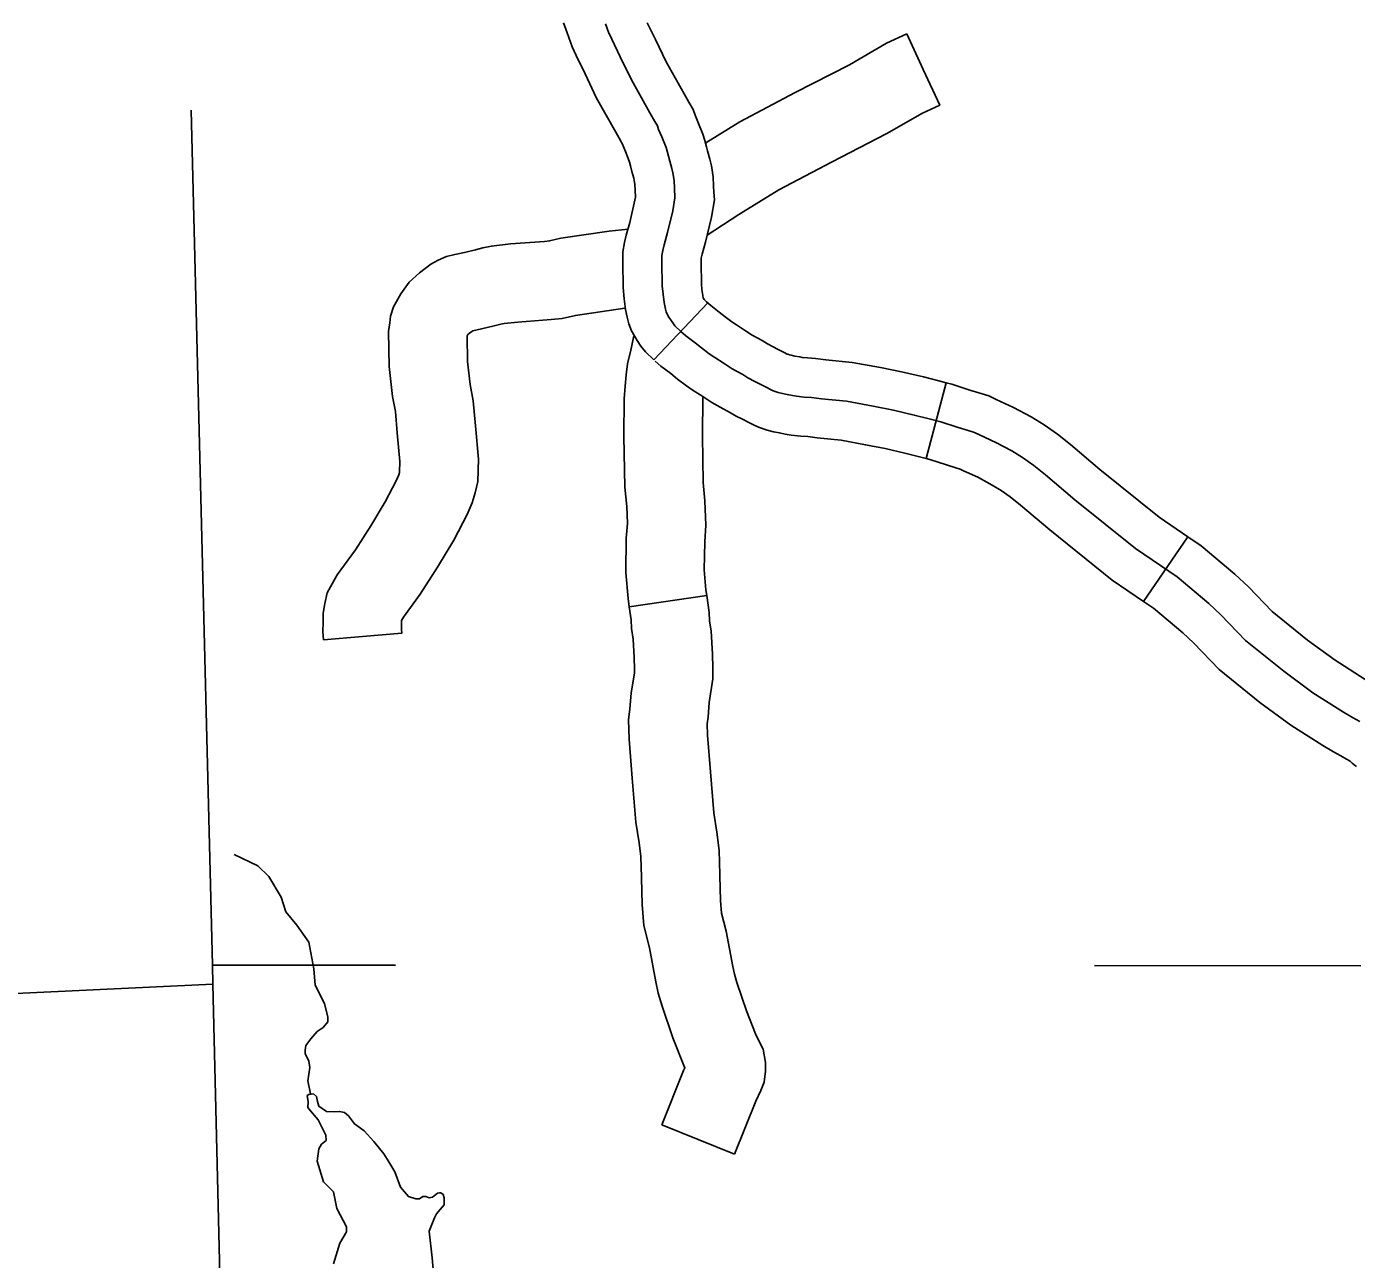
# Model space of a CAD drawing. Extents: x 1720274 to 1751788, y 372074 to 391887.
# Drawn here: x 1730745.1 to 1731146.9, y 381188.3 to 381560.8 of the extents above; entities that cross this region are included whole.
import ezdxf

# ---------------------------------------------------------------- set-up
doc = ezdxf.new("R2010")
doc.units = 0
for name, color, linetype in [('Level 32', 7, 'Continuous'), ('Level 35', 7, 'Continuous'), ('Level 4', 7, 'Continuous'), ('Level 45', 7, 'Continuous'), ('Level 46', 7, 'Continuous'), ('Level 5', 7, 'Continuous')]:
    doc.layers.add(name, color=color, linetype=linetype)

msp = doc.modelspace()

# ---------------------------------------------------------------- linework, layer by layer
at = {"layer": 'Level 32'}
for p, q in [((1730950.94, 381477.31), (1730934.65, 381460.09)), ((1731016.94, 381430.25), (1731022.93, 381453.18)), ((1731082.64, 381387.09), (1731096.01, 381406.65))]:
    msp.add_line(p, q, dxfattribs=at)
for points in [[(1730907.3, 381561.98), (1730908.01, 381560.06), (1730908.4, 381558.89), (1730908.94, 381557.49), (1730909.96, 381554.73), (1730911.13, 381552.03), (1730913.84, 381546.51), (1730917.34, 381539.22), (1730923.14, 381528.86), (1730924.66, 381526.21), (1730924.9, 381525.78), (1730925.02, 381525.45), (1730926.03, 381523.03), (1730927.17, 381520.17), (1730927.29, 381519.81), (1730927.56, 381518.75), (1730927.99, 381517.04), (1730928.58, 381514.99), (1730928.71, 381514.41), (1730928.92, 381513.07), (1730928.99, 381511.4), (1730929.12, 381509.31)], [(1730920.03, 381561.67), (1730920.96, 381559.15), (1730921.89, 381557.01), (1730924.5, 381551.69), (1730927.86, 381544.68), (1730933.46, 381534.7), (1730934.95, 381532.08), (1730935.7, 381530.77), (1730936.07, 381529.75), (1730937, 381527.51), (1730938.31, 381524.24), (1730938.68, 381523.12), (1730939.05, 381521.63), (1730939.43, 381520.13), (1730940.08, 381517.89), (1730940.36, 381516.59), (1730940.73, 381514.25), (1730940.83, 381512.01), (1730941.01, 381509.02), (1730940.37, 381505.17)], [(1730932.65, 381561.98), (1730935.17, 381556.86), (1730938.38, 381550.15), (1730943.77, 381540.53), (1730945.24, 381537.96), (1730946.49, 381535.77), (1730947.11, 381534.05), (1730947.97, 381531.98), (1730949.44, 381528.31), (1730950.07, 381526.43), (1730950.55, 381524.5), (1730950.87, 381523.23), (1730951.58, 381520.79), (1730952.01, 381518.76), (1730952.54, 381515.44), (1730952.66, 381512.63), (1730952.78, 381510.78)], [(1730926.59, 381473.03), (1730926.11, 381475.34), (1730925.63, 381478.5), (1730925.33, 381481.97), (1730925.33, 381484.39), (1730925.23, 381487.25), (1730925.23, 381489.74), (1730925.23, 381492.75), (1730925.76, 381495.55), (1730926.25, 381497.78), (1730927.33, 381501.6), (1730929.12, 381509.31)], [(1730952.78, 381510.78), (1730952.92, 381508.41), (1730952.06, 381503.23)], [(1730938.2, 381475.43), (1730937.78, 381477.44), (1730937.4, 381479.91), (1730937.18, 381482.49), (1730937.18, 381484.59), (1730937.08, 381487.45), (1730937.08, 381489.74), (1730937.08, 381491.65), (1730937.37, 381493.17), (1730937.75, 381494.89), (1730938.8, 381498.61), (1730940.37, 381505.17)], [(1730949.58, 381478.73), (1730949.45, 381479.53), (1730949.18, 381481.33), (1730949.03, 381483.01), (1730949.03, 381484.78), (1730948.93, 381487.65), (1730948.93, 381489.74), (1730948.93, 381490.55), (1730948.98, 381490.8), (1730949.25, 381492), (1730950.27, 381495.62), (1730952.06, 381503.23)], [(1730942.8, 381468.7), (1730940.97, 381470.42), (1730940.33, 381471.26), (1730939.63, 381472.28), (1730939.21, 381473), (1730938.67, 381473.95), (1730938.4, 381474.66), (1730938.2, 381475.43)], [(1730950.56, 381477.65), (1730949.84, 381478.35), (1730949.62, 381478.66), (1730949.58, 381478.73)], [(1730950.56, 381477.65), (1730951.84, 381476.54), (1730954.41, 381474.54), (1730956.23, 381473.08), (1730958.24, 381471.59), (1730959.58, 381470.67), (1730962.03, 381469.11), (1730964.39, 381467.56), (1730967.4, 381465.91), (1730968.97, 381464.97), (1730970.74, 381463.99), (1730972.04, 381463.3), (1730974.01, 381462.35), (1730974.97, 381461.87), (1730975.13, 381461.8), (1730975.65, 381461.62), (1730976.13, 381461.5), (1730977.26, 381461.26), (1730978.74, 381460.98), (1730979.46, 381460.84), (1730981.07, 381460.68), (1730983.46, 381460.52), (1730986.64, 381460.11), (1730994.55, 381459.31), (1731003.1, 381457.75), (1731009.51, 381456.46), (1731016.1, 381454.93), (1731020.79, 381453.74), (1731022.93, 381453.18)], [(1730934.65, 381460.09), (1730932.12, 381462.48), (1730930.75, 381464.28), (1730929.63, 381465.9), (1730928.92, 381467.12), (1730927.91, 381468.91), (1730927.11, 381471.01), (1730926.59, 381473.03)], [(1730942.8, 381468.7), (1730944.31, 381467.39), (1730947.07, 381465.23), (1730948.99, 381463.7), (1730951.37, 381461.93), (1730953.06, 381460.78), (1730955.59, 381459.17), (1730958.28, 381457.4), (1730961.5, 381455.63), (1730963.03, 381454.71), (1730965.11, 381453.56), (1730966.72, 381452.71), (1730968.79, 381451.72), (1730969.86, 381451.18), (1730970.71, 381450.79), (1730972.24, 381450.26), (1730973.47, 381449.95), (1730974.93, 381449.64), (1730976.54, 381449.33), (1730977.77, 381449.1), (1730980.07, 381448.87), (1730982.3, 381448.72), (1730985.29, 381448.34), (1730992.89, 381447.57), (1731000.87, 381446.11), (1731007.01, 381444.88), (1731013.3, 381443.42), (1731017.83, 381442.27), (1731021.36, 381441.34), (1731026.58, 381439.65), (1731029.34, 381438.81), (1731031.57, 381438.12), (1731033.03, 381437.43), (1731038.01, 381435.12), (1731042.77, 381432.59), (1731046.07, 381430.59), (1731049.45, 381428.21), (1731052.98, 381425.37), (1731061.88, 381417.84), (1731080.22, 381403.09), (1731092.81, 381394.49), (1731102.33, 381386.5), (1731106.01, 381383.04), (1731113.46, 381375.28), (1731124.97, 381365.99), (1731133.79, 381359.53), (1731143.08, 381353.62), (1731145.77, 381352.01), (1731147.99, 381350.85)], [(1730935.03, 381459.75), (1730936.78, 381458.23), (1730939.73, 381455.93), (1730941.75, 381454.31), (1730944.49, 381452.28), (1730946.53, 381450.89), (1730949.15, 381449.22), (1730952.16, 381447.24), (1730955.6, 381445.35), (1730957.1, 381444.45), (1730959.48, 381443.13), (1730961.39, 381442.13), (1730963.57, 381441.08), (1730964.76, 381440.48), (1730966.29, 381439.79), (1730968.84, 381438.89), (1730970.81, 381438.4), (1730972.6, 381438.02), (1730974.34, 381437.69), (1730976.08, 381437.36), (1730979.07, 381437.06), (1730981.13, 381436.92), (1730983.94, 381436.56), (1730991.22, 381435.83), (1730998.64, 381434.47), (1731004.51, 381433.29), (1731010.5, 381431.9), (1731014.87, 381430.79), (1731016.94, 381430.25)], [(1731022.93, 381453.18), (1731024.69, 381452.72), (1731030.14, 381450.96), (1731032.83, 381450.13), (1731035.89, 381449.19), (1731038.05, 381448.16), (1731043.29, 381445.74), (1731048.63, 381442.89), (1731052.56, 381440.51), (1731056.59, 381437.68), (1731060.52, 381434.51), (1731069.42, 381426.98), (1731087.29, 381412.61), (1731096.01, 381406.65)], [(1731016.94, 381430.25), (1731018.04, 381429.97), (1731023.02, 381428.35), (1731025.85, 381427.49), (1731027.25, 381427.05), (1731028, 381426.69), (1731032.74, 381424.51), (1731036.91, 381422.28), (1731039.58, 381420.67), (1731042.31, 381418.74), (1731045.44, 381416.23), (1731054.34, 381408.7), (1731073.16, 381393.57), (1731082.64, 381387.09)], [(1731096.01, 381406.65), (1731099.98, 381403.94), (1731110.2, 381395.36), (1731114.35, 381391.47), (1731121.49, 381384.03), (1731132.19, 381375.38), (1731140.48, 381369.32), (1731149.31, 381363.7), (1731151.55, 381362.36), (1731153.72, 381361.23), (1731156.46, 381359.62), (1731158.94, 381358), (1731160.61, 381356.67), (1731162.23, 381355.33), (1731163.02, 381354.6)], [(1731082.64, 381387.09), (1731085.64, 381385.03), (1731094.46, 381377.63), (1731097.68, 381374.61), (1731105.43, 381366.53), (1731117.74, 381356.59), (1731127.11, 381349.74), (1731136.84, 381343.54), (1731139.99, 381341.65), (1731142.26, 381340.47), (1731143.98, 381339.47), (1731145.02, 381338.79), (1731145.66, 381338.28), (1731146.64, 381337.47), (1731146.94, 381337.19)]]:
    msp.add_lwpolyline(points, dxfattribs=at)
at = {"layer": 'Level 35'}
for points in [[(1730830.84, 381238.3), (1730830.12, 381242.27), (1730830.66, 381246.23), (1730830.39, 381248.22), (1730829.31, 381250.47), (1730829.31, 381251.55), (1730829.49, 381252.9), (1730831.02, 381254.88), (1730832.91, 381257.13), (1730834.71, 381258.4), (1730836.15, 381260.02), (1730836.15, 381261.46), (1730835.15, 381265.58), (1730832.28, 381271.19), (1730831.85, 381276.05), (1730830.33, 381284.19), (1730826.77, 381289.27), (1730823.39, 381293.34), (1730822.03, 381297.74), (1730818.31, 381304.01), (1730814.92, 381307.23), (1730807.81, 381310.62)], [(1730868.17, 381183.02), (1730867.63, 381188.76), (1730866.73, 381196.83), (1730868.35, 381200.86), (1730868.93, 381202), (1730870.11, 381203.36), (1730871.3, 381204.72), (1730871.3, 381205.9), (1730871.3, 381206.92), (1730870.96, 381207.94), (1730870.28, 381208.44), (1730869.94, 381208.44), (1730869.27, 381208.28), (1730867.74, 381207.09), (1730866.73, 381206.92), (1730865.71, 381207.26), (1730864.87, 381207.26), (1730863.85, 381206.58), (1730862.67, 381206.58), (1730860.46, 381207.26), (1730858.05, 381210.09), (1730856.35, 381214.75), (1730854.54, 381217.77), (1730853.02, 381220.14), (1730849.97, 381223.87), (1730847.09, 381227.09), (1730844.21, 381229.29), (1730842.35, 381231.66), (1730841.17, 381232.68), (1730839.64, 381233.02), (1730838.12, 381232.85), (1730835.75, 381233.02), (1730833.38, 381234.54), (1730832.95, 381235.96), (1730832.68, 381237.54), (1730831.74, 381238.35), (1730830.34, 381238.12), (1730829.85, 381237.76), (1730830.19, 381235.91), (1730830.1, 381234.2), (1730830.91, 381233.13), (1730833.24, 381230.44), (1730835.48, 381225.87), (1730835.66, 381224.25), (1730834.22, 381223.09), (1730833.42, 381221.65), (1730832.88, 381217.98), (1730834.76, 381211.7), (1730837.81, 381208.66), (1730838.79, 381203.7), (1730841.75, 381198.17), (1730841.75, 381196.56), (1730839.78, 381193.15), (1730837.81, 381186.97)]]:
    msp.add_lwpolyline(points, dxfattribs=at)
at = {"layer": 'Level 4'}
msp.add_lwpolyline([(1730794.83, 381535.55), (1730801.27, 381277.24), (1730801.41, 381271.42), (1730811.5, 380849.06)], dxfattribs=at)
at = {"layer": 'Level 45'}
for p, q in [((1730950.64, 381388.86), (1730927.18, 381385.51)), ((1730959.05, 381220.11), (1730937.05, 381228.93))]:
    msp.add_line(p, q, dxfattribs=at)
for points in [[(1730927.18, 381385.51), (1730926.84, 381387.94), (1730926.17, 381395.81), (1730926.3, 381406.2), (1730926.63, 381410.62), (1730926.43, 381415.82), (1730925.83, 381421.61), (1730925.58, 381437.05), (1730925.71, 381448.29), (1730925.97, 381452.1), (1730926.24, 381455.6), (1730926.72, 381458.93), (1730927.64, 381463.03), (1730928.6, 381467.37)], [(1730950.64, 381388.86), (1730950.39, 381390.62), (1730949.88, 381396.67), (1730949.99, 381405.16), (1730950.36, 381410.18), (1730950.09, 381417.49), (1730949.51, 381423.03), (1730949.29, 381437.1), (1730949.41, 381448.74)], [(1730954.57, 381304.57), (1730954.33, 381311.83), (1730953.65, 381317.39), (1730952.75, 381323.18), (1730951.72, 381335.61), (1730950.81, 381346.72), (1730950.72, 381350.07), (1730951, 381352.18), (1730951.34, 381356.61), (1730952.47, 381363.67), (1730952.47, 381367.04), (1730952.34, 381371.15), (1730951.95, 381378.09), (1730951.49, 381381.21), (1730951.37, 381383.78), (1730950.64, 381388.86)], [(1730930.89, 381303.78), (1730930.68, 381310), (1730930.18, 381314.12), (1730929.2, 381320.36), (1730928.1, 381333.66), (1730927.13, 381345.44), (1730926.98, 381351.3), (1730927.41, 381354.62), (1730927.78, 381359.4), (1730928.77, 381365.56), (1730928.77, 381366.67), (1730928.66, 381370.11), (1730928.35, 381375.68), (1730927.87, 381378.93), (1730927.75, 381381.56), (1730927.18, 381385.51)], [(1730937.05, 381228.93), (1730943.62, 381245.32), (1730944.01, 381246.2), (1730943.68, 381246.9), (1730940.34, 381255.24), (1730937.1, 381264.85), (1730935.96, 381268.72), (1730935.25, 381272.13), (1730933.29, 381282.4), (1730931.58, 381289.22), (1730931.14, 381295.57), (1730930.9, 381303.45), (1730930.89, 381303.78)], [(1730959.05, 381220.11), (1730965.44, 381236.06), (1730966.92, 381239.36), (1730967.97, 381241.81), (1730968.39, 381245.15), (1730968.39, 381247.78), (1730967.66, 381251.79), (1730966.59, 381253.93), (1730965.39, 381256.43), (1730962.59, 381263.43), (1730959.7, 381272), (1730958.96, 381274.51), (1730958.49, 381276.76), (1730956.44, 381287.5), (1730955.08, 381292.95), (1730954.81, 381296.75), (1730954.59, 381304.21), (1730954.57, 381304.57)]]:
    msp.add_lwpolyline(points, dxfattribs=at)
at = {"layer": 'Level 46'}
for points in [[(1730950.32, 381525.67), (1730960.61, 381532.02), (1730977.38, 381540.89), (1730993.71, 381549.29), (1731004.9, 381555.76), (1731011.11, 381558.62)], [(1730950.79, 381497.81), (1730960.33, 381503.99), (1730972.39, 381511.44), (1730988.34, 381519.88), (1731005.06, 381528.48), (1731015.8, 381534.69), (1731021.01, 381537.08), (1731016.06, 381547.85), (1731011.11, 381558.62)], [(1730926.84, 381499.57), (1730921.15, 381498.96), (1730906.52, 381496.83), (1730903.1, 381496.03), (1730901.57, 381495.89), (1730891.34, 381495.12), (1730885.56, 381494.49), (1730883, 381493.94), (1730880.77, 381493.38), (1730877.37, 381492.58), (1730874.54, 381491.97), (1730871.97, 381491.37), (1730869.46, 381490.21), (1730867.27, 381488.97), (1730865.57, 381487.75), (1730863.78, 381486.41), (1730860.73, 381483.62), (1730858.13, 381480.07), (1730855.94, 381476.09), (1730855.09, 381473.26), (1730854.81, 381471.28), (1730854.45, 381468.66), (1730854.63, 381458.09), (1730855.66, 381449.04), (1730856.55, 381444.47), (1730857.11, 381438.03), (1730857.88, 381429.41), (1730857.78, 381426.19), (1730857.75, 381426.05), (1730857.52, 381425.34), (1730856.74, 381423.53), (1730853.44, 381417.19), (1730849.13, 381409.94), (1730844.49, 381402.71), (1730838.9, 381395.12), (1730835.95, 381389.73), (1730835.23, 381386.49), (1730834.7, 381383.53), (1730834.7, 381380.83), (1730834.6, 381378.05), (1730834.81, 381375.52)], [(1730925.88, 381475.7), (1730910.93, 381473.52), (1730906.92, 381472.58), (1730903.57, 381472.27), (1730893.5, 381471.51), (1730889.36, 381471.07), (1730888.4, 381470.86), (1730886.35, 381470.35), (1730882.58, 381469.46), (1730879.93, 381468.89), (1730879.58, 381468.64), (1730878.92, 381468.15), (1730878.47, 381467.73), (1730878.19, 381467.35), (1730878.18, 381467.25), (1730878.31, 381459.64), (1730879.1, 381452.64), (1730880.05, 381447.75), (1730880.71, 381440.12), (1730881.62, 381430.11), (1730881.41, 381423.39), (1730880.68, 381419.87), (1730879.69, 381416.91), (1730878.18, 381413.37), (1730874.15, 381405.66), (1730869.3, 381397.48), (1730864.02, 381389.27), (1730858.93, 381382.35), (1730858.4, 381381.38), (1730858.4, 381380.44), (1730858.34, 381378.64), (1730858.43, 381377.49), (1730846.62, 381376.51), (1730834.81, 381375.52)]]:
    msp.add_lwpolyline(points, dxfattribs=at)
at = {"layer": 'Level 5'}
for points in [[(1730801.27, 381277.24), (1730856.58, 381277.2)], [(1731067.81, 381277.06), (1731148.28, 381277)], [(1730103.68, 381238.45), (1730801.41, 381271.42)]]:
    msp.add_lwpolyline(points, dxfattribs=at)

doc.saveas('drawing.dxf')
